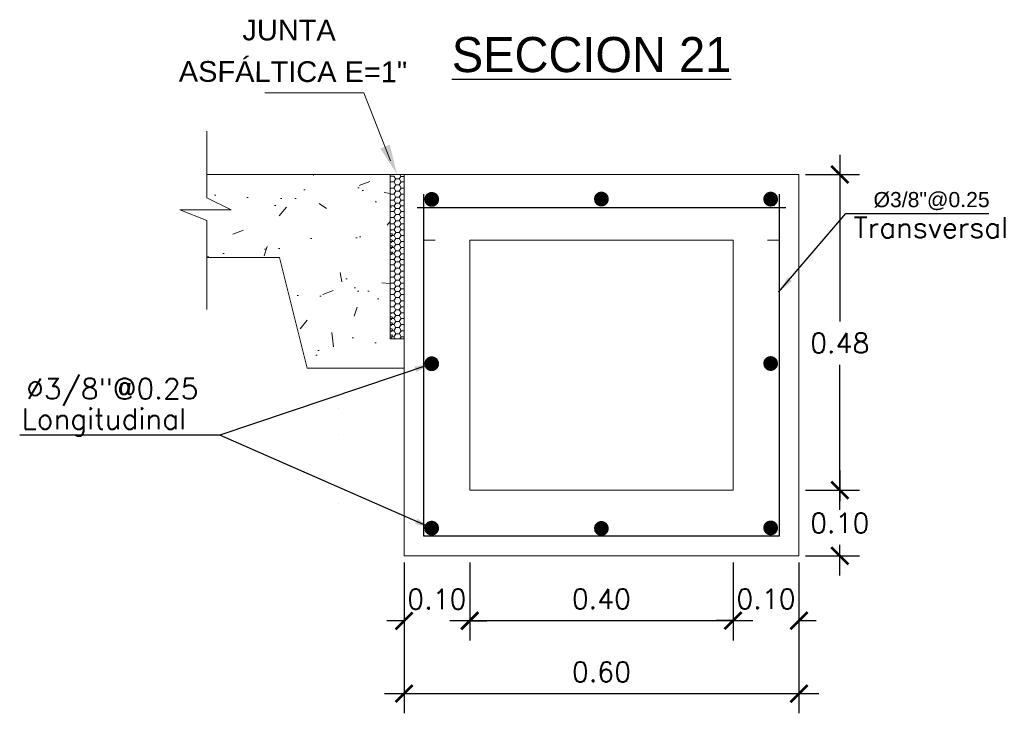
# Model space of a CAD drawing. Header units: millimetres. Extents: x -8931983 to 9630244, y 4 to 18563053.
# Tile 316 of 329: x 349716.77 to 349718.27, y 9282016.27 to 9282017.33. Entities that reach past the tile are written whole.
import ezdxf

# ---------------------------------------------------------------- set-up
doc = ezdxf.new("R2010")
doc.units = ezdxf.units.MM
doc.linetypes.add('ACAD_ISO02W100', pattern=[15, 12, -3])
doc.linetypes.add('DASHED2', pattern=[0.375, 0.25, -0.125])
for name, color, linetype, lineweight in [('0.2', 32, 'ACAD_ISO02W100', 0), ('cotas', 1, 'Continuous', 15), ('linea fina 01', 189, 'Continuous', 0), ('PROYECCIONES-INT', 1, 'DASHED2', 5), ('TEXTO', 255, 'Continuous', 5)]:
    doc.layers.add(name, color=color, linetype=linetype, lineweight=lineweight)
doc.layers.add('TEX', color=3, linetype='Continuous')
doc.styles.add('COTAS', font='arial.ttf')
doc.styles.add('MtXpl_Arial_Black', font='txt')
doc.styles.add('ROMANS', font='ROMANS.shx')
doc.styles.add('ROMANS-DIM', font='romans.shx')
doc.styles.add('VANO', font='swissl.ttf', dxfattribs={"height": 0.2})
doc.dimstyles.new('1-25V', dxfattribs={"dimscale": 0.2, "dimtxt": 0.18, "dimasz": 0.13, "dimexe": 0.18, "dimexo": 0.15, "dimgap": 0.1, "dimtad": 0, "dimtih": 1, "dimtoh": 1, "dimzin": 0, "dimdsep": 46, "dimtxsty": 'COTAS', "dimcen": 0.09, "dimadec": 0, "dimazin": 0, "dimtfac": 1, "dimtmove": 2, "dimatfit": 3, "dimfxl": 1, "dimtolj": 1, "dimtzin": 0, "dimarcsym": 0})
doc.dimstyles.new('20_METRIC  ARCHITECTURAL', dxfattribs={"dimscale": 0.2, "dimtxt": 0.03, "dimasz": 0.13, "dimexe": 0.15, "dimexo": 0.05, "dimgap": 0.09, "dimtad": 1, "dimtih": 1, "dimtoh": 1, "dimzin": 0, "dimdsep": 46, "dimtxsty": 'ROMANS-DIM', "dimblk": 'ARCHTICK', "dimcen": 2, "dimdle": 0.15, "dimclrd": 9, "dimclre": 9, "dimadec": 0, "dimazin": 0, "dimtfac": 1, "dimtix": 1, "dimtofl": 0, "dimtmove": 0, "dimatfit": 3, "dimfxl": 1, "dimfrac": 2, "dimtolj": 1, "dimtzin": 0, "dimarcsym": 0})

# ---------------------------------------------------------------- blocks, each defined once
blk = doc.blocks.new('_ArchTick')
at = {"color": 0, "linetype": 'ByBlock', "const_width": 0.15}
blk.add_lwpolyline([(-0.5, -0.5), (0.5, 0.5)], dxfattribs=at)
blk = doc.blocks.new('*D3198')
at = {"color": 9, "lineweight": -2, "transparency": 16777216}
for p, q in [((349717.3550517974, 9282016.501738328), (349717.3550517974, 9282016.272311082)), ((349717.9550517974, 9282016.501738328), (349717.9550517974, 9282016.272311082)), ((349717.3250517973, 9282016.302311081), (349717.9850517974, 9282016.302311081))]:
    blk.add_line(p, q, dxfattribs=at)
at = {"layer": 'Defpoints', "color": 0, "lineweight": 30, "transparency": 16777216}
for p in [(349717.3550517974, 9282016.511738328, 5186.962977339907), (349717.9550517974, 9282016.511738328, 5186.962977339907), (349717.9550517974, 9282016.302311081)]:
    blk.add_point(p, dxfattribs=at)
at = {"color": 9, "lineweight": -2, "transparency": 16777216, "xscale": 0.026, "yscale": 0.026, "zscale": 0.026, "rotation": 180}
blk.add_blockref('_ArchTick', (349717.3550517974, 9282016.302311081), dxfattribs=at)
at = {"color": 9, "lineweight": -2, "transparency": 16777216, "xscale": 0.026, "yscale": 0.026, "zscale": 0.026}
blk.add_blockref('_ArchTick', (349717.9550517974, 9282016.302311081), dxfattribs=at)
at = {"color": 0, "lineweight": 0, "transparency": 16777216, "insert": (349717.6550517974, 9282016.335311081), "char_height": 0.03, "attachment_point": 5, "style": 'ROMANS-DIM'}
blk.add_mtext('\\A1;0.60', dxfattribs=at)
blk = doc.blocks.new('*D3199')
at = {"color": 9, "lineweight": -2, "transparency": 16777216}
for p, q in [((349718.0171083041, 9282017.121738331), (349718.0171083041, 9282016.8684146)), ((349717.9650517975, 9282017.091738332), (349718.0471083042, 9282017.091738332)), ((349718.0171083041, 9282016.581738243), (349718.0171083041, 9282016.802414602)), ((349717.9650516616, 9282016.611738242), (349718.0471083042, 9282016.611738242))]:
    blk.add_line(p, q, dxfattribs=at)
at = {"layer": 'Defpoints', "color": 0, "lineweight": 30, "transparency": 16777216}
for p in [(349717.9550517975, 9282017.091738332, 5186.962977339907), (349717.9550516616, 9282016.611738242, 5186.962977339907), (349718.0171083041, 9282016.611738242)]:
    blk.add_point(p, dxfattribs=at)
at = {"color": 9, "lineweight": -2, "transparency": 16777216, "xscale": 0.026, "yscale": 0.026, "zscale": 0.026}
for p, rotation in [((349718.0171083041, 9282017.091738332), 90), ((349718.0171083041, 9282016.611738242), 270)]:
    blk.add_blockref('_ArchTick', p, dxfattribs=dict(at, rotation=rotation))
at = {"color": 0, "lineweight": 0, "transparency": 16777216, "insert": (349718.0171083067, 9282016.835414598), "char_height": 0.03, "attachment_point": 5, "style": 'ROMANS-DIM'}
blk.add_mtext('\\A1;0.48', dxfattribs=at)
blk = doc.blocks.new('*D3200')
at = {"color": 9, "lineweight": -2, "transparency": 16777216}
for p, q in [((349718.017108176, 9282016.641738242), (349718.017108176, 9282016.59473833)), ((349717.9650516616, 9282016.611738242), (349718.047108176, 9282016.611738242)), ((349718.017108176, 9282016.481738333), (349718.017108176, 9282016.528738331)), ((349717.9650516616, 9282016.511738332), (349718.047108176, 9282016.511738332))]:
    blk.add_line(p, q, dxfattribs=at)
at = {"layer": 'Defpoints', "color": 0, "lineweight": 30, "transparency": 16777216}
for p in [(349717.9550516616, 9282016.611738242), (349717.9550516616, 9282016.511738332), (349718.017108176, 9282016.511738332)]:
    blk.add_point(p, dxfattribs=at)
at = {"color": 9, "lineweight": -2, "transparency": 16777216, "xscale": 0.026, "yscale": 0.026, "zscale": 0.026}
for p, rotation in [((349718.017108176, 9282016.611738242), 90), ((349718.017108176, 9282016.511738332), 270)]:
    blk.add_blockref('_ArchTick', p, dxfattribs=dict(at, rotation=rotation))
at = {"color": 0, "lineweight": 0, "transparency": 16777216, "insert": (349718.0171081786, 9282016.561738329), "char_height": 0.03, "attachment_point": 5, "style": 'ROMANS-DIM'}
blk.add_mtext('\\A1;0.10', dxfattribs=at)
blk = doc.blocks.new('*D3201')
at = {"color": 9, "lineweight": -2, "transparency": 16777216}
for p, q in [((349717.3550517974, 9282016.50173833), (349717.3550517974, 9282016.382887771)), ((349717.4547721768, 9282016.50173833), (349717.4547721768, 9282016.382887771)), ((349717.3550517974, 9282016.41288777), (349717.3290517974, 9282016.41288777)), ((349717.4547721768, 9282016.41288777), (349717.4807721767, 9282016.41288777))]:
    blk.add_line(p, q, dxfattribs=at)
at = {"layer": 'Defpoints', "color": 0, "lineweight": 30, "transparency": 16777216}
for p in [(349717.3550517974, 9282016.51173833, 5186.962977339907), (349717.4547721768, 9282016.51173833, 5186.962977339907), (349717.4547721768, 9282016.41288777)]:
    blk.add_point(p, dxfattribs=at)
at = {"color": 9, "lineweight": -2, "transparency": 16777216, "xscale": 0.026, "yscale": 0.026, "zscale": 0.026}
blk.add_blockref('_ArchTick', (349717.3550517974, 9282016.41288777), dxfattribs=at)
at = {"color": 9, "lineweight": -2, "transparency": 16777216, "xscale": 0.026, "yscale": 0.026, "zscale": 0.026, "rotation": 180}
blk.add_blockref('_ArchTick', (349717.4547721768, 9282016.41288777), dxfattribs=at)
at = {"color": 0, "lineweight": 0, "transparency": 16777216, "insert": (349717.404911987, 9282016.44588777), "char_height": 0.03, "attachment_point": 5, "style": 'ROMANS-DIM'}
blk.add_mtext('\\A1;0.10', dxfattribs=at)
blk = doc.blocks.new('*D3202')
at = {"color": 9, "lineweight": -2, "transparency": 16777216}
for p, q in [((349717.4547721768, 9282016.501738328), (349717.4547721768, 9282016.383309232)), ((349717.8550517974, 9282016.501738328), (349717.8550517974, 9282016.383309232)), ((349717.4247721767, 9282016.413309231), (349717.8850517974, 9282016.413309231))]:
    blk.add_line(p, q, dxfattribs=at)
at = {"layer": 'Defpoints', "color": 0, "lineweight": 30, "transparency": 16777216}
for p in [(349717.4547721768, 9282016.511738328, 10373.92595467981), (349717.8550517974, 9282016.511738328, 5186.962977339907), (349717.8550517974, 9282016.413309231)]:
    blk.add_point(p, dxfattribs=at)
at = {"color": 9, "lineweight": -2, "transparency": 16777216, "xscale": 0.026, "yscale": 0.026, "zscale": 0.026, "rotation": 180}
blk.add_blockref('_ArchTick', (349717.4547721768, 9282016.413309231), dxfattribs=at)
at = {"color": 9, "lineweight": -2, "transparency": 16777216, "xscale": 0.026, "yscale": 0.026, "zscale": 0.026}
blk.add_blockref('_ArchTick', (349717.8550517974, 9282016.413309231), dxfattribs=at)
at = {"color": 0, "lineweight": 0, "transparency": 16777216, "insert": (349717.654911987, 9282016.446309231), "char_height": 0.03, "attachment_point": 5, "style": 'ROMANS-DIM'}
blk.add_mtext('\\A1;0.40', dxfattribs=at)
blk = doc.blocks.new('*D3203')
at = {"color": 9, "lineweight": -2, "transparency": 16777216}
for p, q in [((349717.8550517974, 9282016.501738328), (349717.8550517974, 9282016.383309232)), ((349717.9550517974, 9282016.501738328), (349717.9550517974, 9282016.383309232)), ((349717.8550517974, 9282016.413309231), (349717.8290517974, 9282016.413309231)), ((349717.9550517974, 9282016.413309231), (349717.9810517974, 9282016.413309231))]:
    blk.add_line(p, q, dxfattribs=at)
at = {"layer": 'Defpoints', "color": 0, "lineweight": 30, "transparency": 16777216}
for p in [(349717.8550517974, 9282016.511738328, 5186.962977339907), (349717.9550517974, 9282016.511738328, 5186.962977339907), (349717.9550517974, 9282016.413309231)]:
    blk.add_point(p, dxfattribs=at)
at = {"color": 9, "lineweight": -2, "transparency": 16777216, "xscale": 0.026, "yscale": 0.026, "zscale": 0.026}
blk.add_blockref('_ArchTick', (349717.8550517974, 9282016.413309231), dxfattribs=at)
at = {"color": 9, "lineweight": -2, "transparency": 16777216, "xscale": 0.026, "yscale": 0.026, "zscale": 0.026, "rotation": 180}
blk.add_blockref('_ArchTick', (349717.9550517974, 9282016.413309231), dxfattribs=at)
at = {"color": 0, "lineweight": 0, "transparency": 16777216, "insert": (349717.9050517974, 9282016.446309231), "char_height": 0.03, "attachment_point": 5, "style": 'ROMANS-DIM'}
blk.add_mtext('\\A1;0.10', dxfattribs=at)
blk = doc.blocks.new('TEXTO 1')
at = {"layer": 'linea fina 01', "ltscale": 0.1}
for p, q in [((-0.0508167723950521, 0.1241394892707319), (-0.2010398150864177, 0.1241394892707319)), ((-0.0100357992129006, 0.0209258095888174), (-0.0508167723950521, 0.1241394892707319))]:
    blk.add_line(p, q, dxfattribs=at)
blk.add_solid([(-0.02553807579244, 0.0394717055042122), (0, 0), (-0.0113560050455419, 0.0456207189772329)], dxfattribs=at)
at = {"layer": '0.2', "color": 251, "true_color": 0x636466, "style": 'VANO', "oblique": 359.9999999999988}
for s, p in [('JUNTA', (-0.235123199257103, 0.2039847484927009, -5186.962977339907)), ('ASFÁLTICA E=1"', (-0.331776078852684, 0.1410587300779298, -5186.962977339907))]:
    blk.add_text(s, height=0.0314999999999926, rotation=359.8799999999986, dxfattribs=at).set_placement(p)
blk = doc.blocks.new('junta asfaltica')
at = {"lineweight": 0}
h = blk.add_hatch(dxfattribs=at)
h.set_pattern_fill('AR-CONC', scale=0.01, style=0)
h.set_pattern_definition([(50, (-0.1189008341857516, -0.0700673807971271), (0.1639662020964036, -0.0143451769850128), [0.017145, -0.188595]), (355, (-0.1189008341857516, -0.0700673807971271), (-0.0317190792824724, 0.1719511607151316), [0.013716, -0.150876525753]), (100.4514446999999, (-0.1052370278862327, -0.0712628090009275), (0.1322471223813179, 0.1576059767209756), [0.01457100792, -0.1602812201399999]), (46.1842, (-0.1189008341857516, -0.0243473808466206), (0.2439711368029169, -0.0378380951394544), [0.0257175, -0.2828925]), (96.6355576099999, (-0.0985699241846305, -0.0275005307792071), (0.2136637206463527, 0.2226835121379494), [0.021856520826, -0.240422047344]), (351.18415117, (-0.1189008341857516, -0.0243473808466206), (0.2136637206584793, 0.2226835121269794), [0.020573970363, -0.226313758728]), (21, (-0.0960408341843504, -0.0357773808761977), (0.1364529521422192, -0.0920386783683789), [0.017145, -0.188595]), (326, (-0.0960408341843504, -0.0357773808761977), (0.0556218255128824, 0.1657691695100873), [0.013716, -0.150876]), (71.45144499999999, (-0.0846697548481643, -0.0434472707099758), (0.1920747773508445, 0.0737304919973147), [0.01457100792, -0.16028094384]), (37.5, (-0.1189008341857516, -0.0700673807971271), (0.0027797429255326, 0.0760995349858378), [0, -0.1490472, 0, -0.153162, 0, -0.1514475]), (7.499999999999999, (-0.1189008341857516, -0.0700673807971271), (0.0601376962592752, 0.0901625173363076), [0, -0.0873252, 0, -0.1456182, 0, -0.0577215]), (327.5, (-0.1698786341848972, -0.0700673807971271), (0.1220315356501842, -0.0051558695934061), [0, -0.05715, 0, -0.178308, 0, -0.236601]), (317.5, (-0.1927386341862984, -0.0700673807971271), (0.1333162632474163, 0.0228838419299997), [0, -0.074295, 0, -0.1184148, 0, -0.168021])])
h.paths.add_polyline_path([(-0.0210516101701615, 2.68221356e-08), (-0.2996047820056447, 2.68221356e-08), (-0.2996047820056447, -0.0354425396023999), (-0.2629513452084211, -0.0536842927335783), (-0.3405718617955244, -0.0536842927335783), (-0.2996047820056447, -0.0698087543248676), (-0.2996047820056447, -0.1263088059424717), (-0.1894634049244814, -0.1263088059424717), (-0.1473604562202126, -0.2947206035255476), (-0.0210516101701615, -0.2947206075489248)])
h = blk.add_hatch(dxfattribs=at)
h.set_pattern_fill('HONEY', scale=0.0187124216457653, angle=180, style=0)
h.set_pattern_definition([(360, (-1344.435306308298, 712.0165321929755), (0.0080206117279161, -0.0046307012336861), [0.0053470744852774, -0.0106941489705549]), (240, (-1344.435306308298, 712.0165321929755), (-0.0080206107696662, -0.0046307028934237), [0.0053470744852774, -0.0106941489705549]), (300, (-1344.435306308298, 712.0165321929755), (9.5825e-10, -0.0092614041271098), [-0.0106941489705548, 0.0053470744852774])])
h.paths.add_polyline_path([(-0.0210514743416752, -0.0843195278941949), (-0.0210514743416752, -0.1264220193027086), (-0.0160414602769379, -0.1264220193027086), (-0.0160414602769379, -0.0843195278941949)])
h = blk.add_hatch(dxfattribs=at)
h.set_pattern_fill('HONEY', scale=0.0187124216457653, angle=180, style=0)
h.set_pattern_definition([(360, (-1344.435306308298, 711.8902233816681), (0.0080206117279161, -0.0046307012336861), [0.0053470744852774, -0.0106941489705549]), (240, (-1344.435306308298, 711.8902233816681), (-0.0080206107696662, -0.0046307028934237), [0.0053470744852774, -0.0106941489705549]), (300, (-1344.435306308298, 711.8902233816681), (9.5825e-10, -0.0092614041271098), [-0.0106941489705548, 0.0053470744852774])])
h.paths.add_polyline_path([(-0.0210514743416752, -0.2106283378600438), (-0.0210514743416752, -0.2527308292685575), (-0.0160414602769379, -0.2527308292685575), (-0.0160414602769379, -0.2106283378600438)])
at = {"color": 7, "linetype": 'ByBlock', "lineweight": 0}
for p, q in [((-0.2996047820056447, 0.0657418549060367), (-0.2996047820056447, -0.0354425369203)), ((-0.2996047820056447, -0.0354425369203), (-0.2629513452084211, -0.0536842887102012)), ((-0.2629513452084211, -0.0536842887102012), (-0.3405718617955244, -0.0536842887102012)), ((-0.3405718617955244, -0.0536842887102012), (-0.2996047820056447, -0.0698087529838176)), ((-0.2996047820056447, -0.0698087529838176), (-0.2996047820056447, -0.2053593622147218))]:
    blk.add_line(p, q, dxfattribs=at)
at = {"color": 7, "lineweight": 0}
for p, q in [((-0.2996047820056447, 2.81631856e-08), (-0.0210516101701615, 2.81631856e-08)), ((-0.0210514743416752, 0), (0, 0)), ((-0.0210514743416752, 0), (-0.0210514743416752, -0.25)), ((-0.0066348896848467, 0), (-0.0049328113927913, -0.0029480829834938)), ((-1.357866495e-07, -0.2947206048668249), (-1.357866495e-07, 0)), ((-0.0210515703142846, -0.010682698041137), (-0.0205355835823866, -0.0115764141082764)), ((-0.020682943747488, -0.0112982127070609), (-0.0210515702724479, -0.0119366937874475)), ((-0.0148197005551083, -0.0027724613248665), (-0.0210514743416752, -0.0027724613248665)), ((-0.0203683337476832, -0.0113096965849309), (-0.0150212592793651, -0.0113096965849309)), ((-0.0126623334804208, -0.0066675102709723), (-0.0153358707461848, -0.0112982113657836)), ((-0.0151885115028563, -0.0115764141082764), (-0.0125149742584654, -0.0162071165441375)), ((-0.0148361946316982, -0.0029252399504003), (-0.0125149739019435, -0.0069457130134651)), ((-0.0123477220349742, -0.0066789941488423), (-0.0070006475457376, -0.0066789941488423)), ((-0.0051546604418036, -0.0029252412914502), (-0.0073152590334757, -0.0066675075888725)), ((-0.0046417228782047, -0.0112982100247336), (-0.0073152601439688, -0.0159289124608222)), ((-0.0071679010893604, -0.0069457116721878), (-0.0044943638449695, -0.0115764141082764)), ((-0.0051235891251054, -0.0029047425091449), (2.09184e-11, -0.0029047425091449)), ((-0.0043271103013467, -0.0113096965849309), (-9.55119503e-08, -0.0113096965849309)), ((-0.0210515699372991, -0.0199441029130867), (-0.0205355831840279, -0.0208378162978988)), ((-0.0206829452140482, -0.0205596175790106), (-0.0210515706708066, -0.0211980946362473)), ((-0.0210515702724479, -0.0292055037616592), (-0.0205355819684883, -0.0300992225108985)), ((-0.0206829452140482, -0.0298210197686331), (-0.0210515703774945, -0.0304594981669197)), ((-0.0203683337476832, -0.0205710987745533), (-0.0150212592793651, -0.0205710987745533)), ((-0.0203683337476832, -0.0298325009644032), (-0.0150212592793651, -0.0298325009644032)), ((-0.0126623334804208, -0.0159289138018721), (-0.0153358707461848, -0.0205596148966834)), ((-0.012662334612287, -0.0251903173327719), (-0.0153358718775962, -0.0298210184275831)), ((-0.0151885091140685, -0.0208378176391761), (-0.0125149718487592, -0.0254685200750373)), ((-0.0123477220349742, -0.0159403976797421), (-0.0070006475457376, -0.0159403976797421)), ((-0.0123477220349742, -0.0252017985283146), (-0.0070006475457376, -0.0252017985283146)), ((-0.0046417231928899, -0.0205596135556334), (-0.0073152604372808, -0.0251903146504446)), ((-0.0046417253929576, -0.0298210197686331), (-0.0073152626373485, -0.0344517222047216)), ((-0.0071678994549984, -0.0162071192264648), (-0.004494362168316, -0.0208378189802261)), ((-0.0071678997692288, -0.0254685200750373), (-0.0044943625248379, -0.0300992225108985)), ((-0.0043271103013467, -0.0205710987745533), (-9.55119503e-08, -0.0205710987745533)), ((-0.0043271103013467, -0.0298325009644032), (-9.55537871e-08, -0.0298325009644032)), ((-0.0210515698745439, -0.038466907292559), (-0.0205355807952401, -0.0393606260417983)), ((-0.0206829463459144, -0.0390824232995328), (-0.0210515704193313, -0.0397208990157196)), ((-0.0203683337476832, -0.0390939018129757), (-0.0150212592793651, -0.0390939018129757)), ((-0.012662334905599, -0.0344517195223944), (-0.0153358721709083, -0.0390824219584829)), ((-0.0151885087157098, -0.0300992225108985), (-0.0125149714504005, -0.0347299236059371)), ((-0.0151885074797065, -0.0393606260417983), (-0.0125149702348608, -0.0439913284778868)), ((-0.0125149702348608, -0.0439913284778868), (-0.014899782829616, -0.0475884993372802)), ((-0.0123477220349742, -0.0344632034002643), (-0.0070006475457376, -0.0344632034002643)), ((-0.0123477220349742, -0.0437246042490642), (-0.0070006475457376, -0.0437246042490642)), ((-0.0046417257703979, -0.0390824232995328), (-0.0073152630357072, -0.043713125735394)), ((-0.007167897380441, -0.034729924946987), (-0.004494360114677, -0.0393606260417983)), ((-0.0069412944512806, -0.0439446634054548), (-0.0051814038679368, -0.0474320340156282)), ((-0.0043271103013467, -0.0390939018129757), (-9.55537871e-08, -0.0390939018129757)), ((-0.0210515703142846, -0.0557221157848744), (-0.0205355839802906, -0.0566158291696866)), ((-0.020682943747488, -0.056337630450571), (-0.0210515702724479, -0.056976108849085)), ((-0.0149139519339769, -0.0477837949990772), (-0.0206632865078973, -0.0477837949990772)), ((-0.0203683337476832, -0.056349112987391), (-0.0150212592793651, -0.056349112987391)), ((-0.0126623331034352, -0.0517069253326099), (-0.0153358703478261, -0.0563376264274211)), ((-0.0151885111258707, -0.0566158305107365), (-0.0125149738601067, -0.061246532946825)), ((-0.0148361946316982, -0.0479646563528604), (-0.0125149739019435, -0.0519851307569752)), ((-0.0123477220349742, -0.0517184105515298), (-0.0070006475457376, -0.0517184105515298)), ((-0.0051546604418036, -0.0479646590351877), (-0.0073152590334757, -0.0517069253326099)), ((-0.0046417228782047, -0.0563376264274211), (-0.0073152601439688, -0.0609683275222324)), ((-0.0071679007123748, -0.0519851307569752), (-0.0044943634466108, -0.0566158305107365)), ((-0.0052986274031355, -0.0476877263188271), (2.09184e-11, -0.0476877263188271)), ((-0.0043271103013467, -0.056349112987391), (-9.55119503e-08, -0.056349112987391)), ((-0.0210515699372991, -0.0649835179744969), (-0.0205355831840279, -0.0658772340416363)), ((-0.0206829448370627, -0.0655990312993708), (-0.0210515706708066, -0.0662375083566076)), ((-0.0210515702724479, -0.0742449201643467), (-0.0205355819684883, -0.075138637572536)), ((-0.0203683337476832, -0.0656105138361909), (-0.0150212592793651, -0.0656105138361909)), ((-0.0126623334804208, -0.0609683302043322), (-0.0153358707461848, -0.0655990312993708)), ((-0.012662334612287, -0.0702297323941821), (-0.0153358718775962, -0.0748604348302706)), ((-0.015188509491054, -0.0658772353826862), (-0.0125149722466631, -0.0705079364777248)), ((-0.0123477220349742, -0.0609798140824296), (-0.0070006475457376, -0.0609798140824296)), ((-0.0123477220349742, -0.0702412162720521), (-0.0070006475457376, -0.0702412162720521)), ((-0.0046417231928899, -0.0655990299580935), (-0.0073152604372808, -0.0702297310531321)), ((-0.0071678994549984, -0.061246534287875), (-0.004494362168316, -0.0658772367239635)), ((-0.0071678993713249, -0.0705079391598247), (-0.0044943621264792, -0.075138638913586)), ((-0.0043271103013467, -0.0656105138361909), (-9.55119503e-08, -0.0656105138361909)), ((-0.0206829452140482, -0.0748604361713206), (-0.0210515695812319, -0.0754989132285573)), ((-0.0210515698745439, -0.0835063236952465), (-0.0206477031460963, -0.0842058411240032)), ((-0.0206829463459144, -0.084121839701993), (-0.0207314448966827, -0.0842058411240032)), ((-0.0203683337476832, -0.0748719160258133), (-0.0150212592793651, -0.0748719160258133)), ((-0.0203683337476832, -0.0841333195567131), (-0.0150212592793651, -0.0841333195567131)), ((-0.012662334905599, -0.0794911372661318), (-0.0153358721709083, -0.0841218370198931)), ((-0.0126623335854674, -0.088061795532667), (-0.0153358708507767, -0.0926924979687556)), ((-0.0151885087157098, -0.075138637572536), (-0.0125149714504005, -0.0797693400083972)), ((-0.0148361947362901, -0.0843195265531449), (-0.0125149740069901, -0.0883399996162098)), ((-0.0123477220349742, -0.0795026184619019), (-0.0070006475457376, -0.0795026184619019)), ((-0.0123477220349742, -0.088073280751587), (-0.0070006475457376, -0.088073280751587)), ((-0.0046417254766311, -0.0748604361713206), (-0.0073152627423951, -0.0794911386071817)), ((-0.0051546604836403, -0.0843195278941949), (-0.0073152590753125, -0.0880617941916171)), ((-0.0071678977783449, -0.0797693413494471), (-0.0046064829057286, -0.0842058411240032)), ((-0.0071679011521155, -0.0883399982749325), (-0.0044943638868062, -0.0929706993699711)), ((-0.0043271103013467, -0.0748719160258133), (-9.55537871e-08, -0.0748719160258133)), ((-0.0043271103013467, -0.0841333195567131), (-9.55537871e-08, -0.0841333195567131)), ((-0.0210515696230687, -0.0920769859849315), (-0.0205355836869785, -0.092970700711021)), ((-0.0206829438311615, -0.0926924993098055), (-0.0210515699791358, -0.0933309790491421)), ((-0.0210515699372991, -0.1013383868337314), (-0.0205355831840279, -0.1022321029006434)), ((-0.0206829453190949, -0.101953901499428), (-0.0210515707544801, -0.1025923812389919)), ((-0.0203683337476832, -0.0927039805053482), (-0.0150212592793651, -0.0927039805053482)), ((-0.0203683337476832, -0.101965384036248), (-0.0150212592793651, -0.101965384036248)), ((-0.0126623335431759, -0.0973232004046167), (-0.0153358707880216, -0.101953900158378)), ((-0.015188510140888, -0.092970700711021), (-0.0125149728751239, -0.0976014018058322)), ((-0.015188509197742, -0.1022321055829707), (-0.0125149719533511, -0.1068628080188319)), ((-0.0123477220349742, -0.0973346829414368), (-0.0070006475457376, -0.0973346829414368)), ((-0.0046417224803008, -0.0926924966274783), (-0.0073152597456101, -0.0973231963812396)), ((-0.0046417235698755, -0.1019538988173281), (-0.0073152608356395, -0.1065846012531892)), ((-0.0071678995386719, -0.0976014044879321), (-0.0044943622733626, -0.1022321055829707)), ((-0.0043271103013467, -0.0927039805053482), (-9.55119503e-08, -0.0927039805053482)), ((-0.0043271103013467, -0.101965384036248), (-9.55119503e-08, -0.101965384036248)), ((-0.0210515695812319, -0.1105997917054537), (-0.0205355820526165, -0.1114935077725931)), ((-0.0206829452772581, -0.1112153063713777), (-0.0210515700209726, -0.1118537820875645)), ((-0.0203683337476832, -0.1112267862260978), (-0.0150212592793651, -0.1112267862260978)), ((-0.0126623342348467, -0.1065846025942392), (-0.0153358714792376, -0.1112153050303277)), ((-0.0126623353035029, -0.115846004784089), (-0.015335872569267, -0.1204767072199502)), ((-0.0151885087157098, -0.1114935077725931), (-0.0125149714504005, -0.1161242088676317)), ((-0.0123477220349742, -0.1065960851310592), (-0.0070006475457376, -0.1065960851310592)), ((-0.0123477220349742, -0.115857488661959), (-0.0070006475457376, -0.115857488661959)), ((-0.0046417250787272, -0.1112153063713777), (-0.0073152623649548, -0.115846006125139)), ((-0.0071678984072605, -0.1068628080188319), (-0.0044943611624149, -0.1114935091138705)), ((-0.0071678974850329, -0.1161242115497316), (-0.0044943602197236, -0.1207549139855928)), ((-0.0043271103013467, -0.1112267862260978), (-9.55537871e-08, -0.1112267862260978)), ((-0.1894634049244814, -0.1263088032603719), (-0.2996047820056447, -0.1263088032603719)), ((-0.1473604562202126, -0.2947206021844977), (-0.1894634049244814, -0.1263088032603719)), ((-0.0210515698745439, -0.1198611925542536), (-0.0205355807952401, -0.1207549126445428)), ((-0.0206829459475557, -0.1204767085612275), (-0.0210515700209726, -0.121115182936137)), ((-0.0148197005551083, -0.1290812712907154), (-0.0210514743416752, -0.1290812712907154)), ((-0.0203683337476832, -0.1204881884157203), (-0.0150212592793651, -0.1204881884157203)), ((-0.0126623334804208, -0.1329763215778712), (-0.0153358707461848, -0.1376070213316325)), ((-0.0151885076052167, -0.1207549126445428), (-0.0125149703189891, -0.1253856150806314)), ((-0.0148361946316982, -0.1292340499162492), (-0.0125149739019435, -0.133254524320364)), ((-0.0129228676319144, -0.1255586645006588), (-0.0148348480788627, -0.1288070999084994)), ((-0.0123477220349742, -0.1251188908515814), (-0.0070006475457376, -0.1251188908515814)), ((-0.0123477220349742, -0.1329878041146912), (-0.0070006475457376, -0.1329878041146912)), ((-0.0073218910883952, -0.1251188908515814), (-0.0049328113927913, -0.1292568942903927)), ((-0.0046417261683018, -0.1204767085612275), (-0.0073152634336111, -0.1251074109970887)), ((-0.0051546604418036, -0.1292340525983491), (-0.0073152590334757, -0.1329763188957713)), ((-0.0071679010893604, -0.1332545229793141), (-0.0044943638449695, -0.1378852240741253)), ((-0.0051235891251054, -0.1292135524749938), (2.09184e-11, -0.1292135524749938)), ((-0.0043271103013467, -0.1204881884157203), (-9.55537871e-08, -0.1204881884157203)), ((-0.0210515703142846, -0.1369915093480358), (-0.0205355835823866, -0.1378852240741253)), ((-0.020682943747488, -0.1376070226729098), (-0.0210515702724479, -0.1382455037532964)), ((-0.0210515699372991, -0.1462529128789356), (-0.0205355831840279, -0.1471466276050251)), ((-0.0206829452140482, -0.1468684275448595), (-0.0210515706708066, -0.1475069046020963)), ((-0.0203683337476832, -0.1376185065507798), (-0.0150212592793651, -0.1376185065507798)), ((-0.0203683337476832, -0.1468799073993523), (-0.0150212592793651, -0.1468799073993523)), ((-0.0126623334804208, -0.142237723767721), (-0.0153358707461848, -0.1468684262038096)), ((-0.0151885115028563, -0.1378852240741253), (-0.0125149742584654, -0.1425159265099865)), ((-0.0151885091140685, -0.147146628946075), (-0.0125149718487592, -0.1517773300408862)), ((-0.0123477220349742, -0.1422492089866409), (-0.0070006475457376, -0.1422492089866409)), ((-0.0046417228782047, -0.1376070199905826), (-0.0073152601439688, -0.1422377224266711)), ((-0.0046417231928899, -0.1468684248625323), (-0.0073152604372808, -0.1514991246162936)), ((-0.0071678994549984, -0.1425159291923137), (-0.004494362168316, -0.1471466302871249)), ((-0.0043271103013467, -0.1376185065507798), (-9.55119503e-08, -0.1376185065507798)), ((-0.0043271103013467, -0.1468799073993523), (-9.55119503e-08, -0.1468799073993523)), ((-0.0210515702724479, -0.1555143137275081), (-0.0205355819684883, -0.1564080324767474)), ((-0.0206829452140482, -0.156129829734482), (-0.0210515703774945, -0.156768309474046)), ((-0.0203683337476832, -0.1561413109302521), (-0.0150212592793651, -0.1561413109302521)), ((-0.012662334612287, -0.1514991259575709), (-0.0153358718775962, -0.156129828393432)), ((-0.012662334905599, -0.1607605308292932), (-0.0153358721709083, -0.1653912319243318)), ((-0.0151885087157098, -0.1564080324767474), (-0.0125149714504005, -0.1610387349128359)), ((-0.0123477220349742, -0.1515106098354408), (-0.0070006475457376, -0.1515106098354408)), ((-0.0123477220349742, -0.1607720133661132), (-0.0070006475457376, -0.1607720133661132)), ((-0.0046417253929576, -0.156129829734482), (-0.0073152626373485, -0.1607605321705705)), ((-0.0071678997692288, -0.1517773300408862), (-0.0044943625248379, -0.1564080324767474)), ((-0.007167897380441, -0.1610387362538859), (-0.004494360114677, -0.1656694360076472)), ((-0.0043271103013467, -0.1561413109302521), (-9.55537871e-08, -0.1561413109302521)), ((-0.0210515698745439, -0.1647757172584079), (-0.0205355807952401, -0.1656694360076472)), ((-0.0206829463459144, -0.1653912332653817), (-0.0210515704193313, -0.1660297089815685)), ((-0.0149139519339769, -0.1740926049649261), (-0.0206632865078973, -0.1740926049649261)), ((-0.0203683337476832, -0.1654027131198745), (-0.0150212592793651, -0.1654027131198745)), ((-0.0126623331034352, -0.1780157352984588), (-0.0153358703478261, -0.18264643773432)), ((-0.0151885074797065, -0.1656694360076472), (-0.0125149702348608, -0.1703001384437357)), ((-0.0125149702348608, -0.1703001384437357), (-0.014899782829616, -0.1738973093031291)), ((-0.0148361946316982, -0.1742734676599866), (-0.0125149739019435, -0.1782939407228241)), ((-0.0123477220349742, -0.1700334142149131), (-0.0070006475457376, -0.1700334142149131)), ((-0.0123477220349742, -0.1780272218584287), (-0.0070006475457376, -0.1780272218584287)), ((-0.0046417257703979, -0.1653912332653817), (-0.0073152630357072, -0.1700219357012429)), ((-0.0051546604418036, -0.1742734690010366), (-0.0073152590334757, -0.1780157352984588)), ((-0.0071679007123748, -0.1782939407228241), (-0.0044943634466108, -0.1829246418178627)), ((-0.0069412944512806, -0.1702534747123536), (-0.0051814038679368, -0.1737408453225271)), ((-0.0052986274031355, -0.173996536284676), (2.09184e-11, -0.173996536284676)), ((-0.0043271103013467, -0.1654027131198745), (-9.55537871e-08, -0.1654027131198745)), ((-0.0210515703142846, -0.1820309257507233), (-0.0205355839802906, -0.1829246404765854)), ((-0.020682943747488, -0.1826464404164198), (-0.0210515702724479, -0.1832849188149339)), ((-0.0210515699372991, -0.1912923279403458), (-0.0205355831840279, -0.1921860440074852)), ((-0.0206829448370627, -0.1919078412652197), (-0.0210515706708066, -0.1925463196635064)), ((-0.0203683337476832, -0.1826579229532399), (-0.0150212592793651, -0.1826579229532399)), ((-0.0203683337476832, -0.1919193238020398), (-0.0150212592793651, -0.1919193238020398)), ((-0.0126623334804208, -0.1872771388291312), (-0.0153358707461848, -0.1919078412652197)), ((-0.0151885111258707, -0.1829246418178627), (-0.0125149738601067, -0.1875553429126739)), ((-0.015188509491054, -0.1921860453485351), (-0.0125149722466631, -0.1968167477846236)), ((-0.0123477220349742, -0.1872886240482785), (-0.0070006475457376, -0.1872886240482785)), ((-0.0046417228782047, -0.18264643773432), (-0.0073152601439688, -0.1872771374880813)), ((-0.0046417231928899, -0.1919078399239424), (-0.0073152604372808, -0.196538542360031)), ((-0.0071678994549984, -0.1875553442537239), (-0.004494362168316, -0.1921860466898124)), ((-0.0043271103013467, -0.1826579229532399), (-9.55119503e-08, -0.1826579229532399)), ((-0.0043271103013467, -0.1919193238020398), (-9.55119503e-08, -0.1919193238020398)), ((-0.0210515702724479, -0.2005537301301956), (-0.0205355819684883, -0.2014474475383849)), ((-0.0206829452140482, -0.2011692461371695), (-0.0210515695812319, -0.2018077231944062)), ((-0.0203683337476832, -0.2011807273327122), (-0.0150212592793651, -0.2011807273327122)), ((-0.012662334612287, -0.1965385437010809), (-0.0153358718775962, -0.2011692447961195)), ((-0.012662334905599, -0.2057999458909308), (-0.0153358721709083, -0.2104306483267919)), ((-0.0151885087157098, -0.2014474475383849), (-0.0125149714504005, -0.2060781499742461)), ((-0.0123477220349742, -0.196550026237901), (-0.0070006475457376, -0.196550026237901)), ((-0.0123477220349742, -0.2058114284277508), (-0.0070006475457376, -0.2058114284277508)), ((-0.0046417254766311, -0.2011692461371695), (-0.0073152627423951, -0.2057999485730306)), ((-0.0071678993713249, -0.1968167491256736), (-0.0044943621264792, -0.2014474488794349)), ((-0.0071678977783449, -0.206078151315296), (-0.0046064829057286, -0.2105146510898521)), ((-0.0043271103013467, -0.2011807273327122), (-9.55537871e-08, -0.2011807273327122)), ((-0.0210515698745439, -0.2098151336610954), (-0.0206477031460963, -0.2105146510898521)), ((-0.0210515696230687, -0.2183857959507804), (-0.0205355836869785, -0.2192795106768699)), ((-0.0206829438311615, -0.2190013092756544), (-0.0210515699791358, -0.219639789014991)), ((-0.0206829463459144, -0.2104306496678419), (-0.0207314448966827, -0.2105146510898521)), ((-0.0203683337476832, -0.210442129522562), (-0.0150212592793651, -0.210442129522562)), ((-0.0203683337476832, -0.2190127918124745), (-0.0150212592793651, -0.2190127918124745)), ((-0.0126623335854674, -0.2143706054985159), (-0.0153358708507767, -0.2190013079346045)), ((-0.0126623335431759, -0.2236320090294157), (-0.0153358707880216, -0.2282627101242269)), ((-0.015188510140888, -0.2192795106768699), (-0.0125149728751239, -0.2239102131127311)), ((-0.0148361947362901, -0.2106283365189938), (-0.0125149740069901, -0.2146488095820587)), ((-0.0123477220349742, -0.2143820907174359), (-0.0070006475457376, -0.2143820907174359)), ((-0.0123477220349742, -0.2236434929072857), (-0.0070006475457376, -0.2236434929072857)), ((-0.0051546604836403, -0.2106283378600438), (-0.0073152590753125, -0.214370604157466)), ((-0.0046417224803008, -0.2190013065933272), (-0.0073152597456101, -0.2236320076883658)), ((-0.0071679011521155, -0.2146488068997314), (-0.0044943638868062, -0.21927950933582)), ((-0.0071678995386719, -0.223910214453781), (-0.0044943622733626, -0.2285409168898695)), ((-0.0043271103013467, -0.210442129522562), (-9.55537871e-08, -0.210442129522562)), ((-0.0043271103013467, -0.2190127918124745), (-9.55119503e-08, -0.2190127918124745)), ((-0.0210515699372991, -0.2276471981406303), (-0.0205355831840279, -0.2285409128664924)), ((-0.0206829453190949, -0.2282627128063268), (-0.0210515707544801, -0.2289011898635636)), ((-0.0210515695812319, -0.2369086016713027), (-0.0205355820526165, -0.2378023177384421)), ((-0.0206829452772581, -0.2375241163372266), (-0.0210515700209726, -0.2381625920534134)), ((-0.0203683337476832, -0.2282741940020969), (-0.0150212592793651, -0.2282741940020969)), ((-0.0203683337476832, -0.2375355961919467), (-0.0150212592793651, -0.2375355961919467)), ((-0.0126623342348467, -0.2328934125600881), (-0.0153358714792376, -0.2375241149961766)), ((-0.015188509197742, -0.2285409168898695), (-0.0125149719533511, -0.2331716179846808)), ((-0.0151885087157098, -0.2378023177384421), (-0.0125149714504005, -0.2424330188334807)), ((-0.0123477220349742, -0.2329048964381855), (-0.0070006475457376, -0.2329048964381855)), ((-0.0046417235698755, -0.228262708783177), (-0.0073152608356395, -0.2328934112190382)), ((-0.0046417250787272, -0.2375241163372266), (-0.0073152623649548, -0.2421548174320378)), ((-0.0071678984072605, -0.2331716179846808), (-0.0044943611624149, -0.2378023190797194)), ((-0.0043271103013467, -0.2282741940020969), (-9.55119503e-08, -0.2282741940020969)), ((-0.0043271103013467, -0.2375355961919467), (-9.55537871e-08, -0.2375355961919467)), ((-0.0210515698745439, -0.2461700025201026), (-0.0205355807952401, -0.2470637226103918)), ((-0.0206829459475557, -0.2467855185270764), (-0.0210515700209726, -0.2474239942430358)), ((-0.0210514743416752, -0.25), (-1.357866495e-07, -0.25)), ((-0.0203683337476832, -0.2467969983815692), (-0.0150212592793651, -0.2467969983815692)), ((-0.0126623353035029, -0.2421548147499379), (-0.015335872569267, -0.2467855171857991)), ((-0.0151885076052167, -0.2470637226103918), (-0.0134932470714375, -0.25)), ((-0.0123477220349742, -0.2421662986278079), (-0.0070006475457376, -0.2421662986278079)), ((-0.0071678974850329, -0.2424330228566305), (-0.0044943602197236, -0.2470637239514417)), ((-0.0046417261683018, -0.2467855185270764), (-0.0064976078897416, -0.25)), ((-0.0043271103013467, -0.2467969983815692), (-9.55537871e-08, -0.2467969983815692)), ((-1.357866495e-07, -0.2947206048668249), (-0.1473604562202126, -0.2947206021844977))]:
    blk.add_line(p, q, dxfattribs=at)
blk.add_blockref('TEXTO 1', (-0.0105257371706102, 0), dxfattribs=at)
blk = doc.blocks.new('*U2891')
at = {"color": 5, "const_width": 0.01125}
blk.add_lwpolyline([(-0.0056249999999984, 0, 1), (0.0056249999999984, 0, 1)], format="xyb", close=True, dxfattribs=at)
blk = doc.blocks.new('*U2890')
at = {"layer": 'cotas', "color": 0, "linetype": 'ByBlock', "lineweight": -2}
blk.add_blockref('*U2891', (0, 0), dxfattribs=at)
at = {"layer": 'cotas', "color": 0, "linetype": 'ByBlock', "lineweight": -2, "transparency": 16777216}
for p in [(0.25, 0), (0.5, 0)]:
    blk.add_blockref('*U2891', p, dxfattribs=at)
blk = doc.blocks.new('*U2889')
at = {"color": 5, "const_width": 0.01125}
blk.add_lwpolyline([(-0.0056249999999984, 0, 1), (0.0056249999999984, 0, 1)], format="xyb", close=True, dxfattribs=at)
blk = doc.blocks.new('*U2892')
at = {"layer": 'cotas', "color": 0, "linetype": 'ByBlock', "lineweight": -2}
blk.add_blockref('*U2889', (0, 0), dxfattribs=at)
blk = doc.blocks.new('*U2886')
at = {"color": 5, "const_width": 0.01125}
blk.add_lwpolyline([(-0.0056249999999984, 0, 1), (0.0056249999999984, 0, 1)], format="xyb", close=True, dxfattribs=at)
blk = doc.blocks.new('*U2885')
at = {"layer": 'cotas', "color": 0, "linetype": 'ByBlock', "lineweight": -2}
blk.add_blockref('*U2886', (0, 0), dxfattribs=at)
at = {"layer": 'cotas', "color": 0, "linetype": 'ByBlock', "lineweight": -2, "transparency": 16777216}
for p in [(0.25, 0), (0.5, 0)]:
    blk.add_blockref('*U2886', p, dxfattribs=at)
blk = doc.blocks.new('*U2887')
at = {"color": 5, "const_width": 0.01125}
blk.add_lwpolyline([(-0.0056249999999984, 0, 1), (0.0056249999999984, 0, 1)], format="xyb", close=True, dxfattribs=at)
blk = doc.blocks.new('*U2888')
at = {"layer": 'cotas', "color": 0, "linetype": 'ByBlock', "lineweight": -2}
blk.add_blockref('*U2887', (0, 0), dxfattribs=at)

msp = doc.modelspace()

# ---------------------------------------------------------------- linework, layer by layer
at = {"color": 84, "lineweight": 0}
for p, q in [((349717.3550515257, 9282017.091738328, 10373.92595467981), (349717.9550516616, 9282017.091738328, 10373.92595467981)), ((349717.3550516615, 9282017.091738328, 10373.92595467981), (349717.3550516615, 9282016.511738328, 10373.92595467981)), ((349717.9550516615, 9282016.511738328, 10373.92595467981), (349717.9550516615, 9282017.091738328, 10373.92595467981)), ((349717.3850517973, 9282016.991738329, 10373.92595467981), (349717.4022182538, 9282016.991738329, 10373.92595467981)), ((349717.4550517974, 9282016.611738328, 10373.92595467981), (349717.4550517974, 9282016.991738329, 10373.92595467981)), ((349717.4550517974, 9282016.991738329, 10373.92595467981), (349717.8550517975, 9282016.991738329, 10373.92595467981)), ((349717.8550517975, 9282016.991738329, 10373.92595467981), (349717.8550517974, 9282016.611738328, 10373.92595467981)), ((349717.90708112, 9282016.991738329, 10373.92595467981), (349717.9250517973, 9282016.991738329, 10373.92595467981)), ((349717.4550517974, 9282016.61173833, 10373.92595467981), (349717.8550517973, 9282016.611738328, 10373.92595467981)), ((349717.3550516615, 9282016.511738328, 10373.92595467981), (349717.9550516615, 9282016.511738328, 10373.92595467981))]:
    msp.add_line(p, q, dxfattribs=at)
at = {"color": 6, "lineweight": 30}
for p, q in [((349717.3550515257, 9282017.04173833, 10373.92595467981), (349717.3550516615, 9282017.04173833, 10373.92595467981)), ((349717.3750516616, 9282017.04173833, 10373.92595467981), (349717.9350516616, 9282017.04173833, 10373.92595467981))]:
    msp.add_line(p, q, dxfattribs=at)
at = {"lineweight": 0}
for p, q in [((349717.2550517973, 9282016.736215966, 10373.92595467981), (349717.255051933, 9282016.736215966, 10373.92595467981)), ((349717.255051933, 9282016.697017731, 10373.92595467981), (349717.2550517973, 9282016.697017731, 10373.92595467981))]:
    msp.add_line(p, q, dxfattribs=at)
at = {"color": 172, "lineweight": 0}
msp.add_line((349717.2550517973, 9282016.591738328, 10373.92595467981), (349717.2550517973, 9282016.591738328, 10373.92595467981), dxfattribs=at)
msp.add_line((349717.2550517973, 9282016.591738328, 10373.92595467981), (349717.2550517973, 9282016.591738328, 10373.92595467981), dxfattribs=at)
at = {"color": 6, "lineweight": 30, "elevation": 10373.92595467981}
msp.add_lwpolyline([(349717.9250517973, 9282017.061738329), (349717.9250517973, 9282016.541738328), (349717.3850517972, 9282016.541738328), (349717.3850517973, 9282017.061738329)], dxfattribs=at)
at = {"layer": 'PROYECCIONES-INT'}
msp.add_line((349717.9152155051, 9282017.045329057, 10373.92595467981), (349717.9178000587, 9282017.043869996, 10373.92595467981), dxfattribs=at)

# ---------------------------------------------------------------- block references
at = {"color": 84, "lineweight": 0}
msp.add_blockref('junta asfaltica', (349717.3550517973, 9282017.091738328, 10373.92595467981), dxfattribs=at)
at = {"layer": 'cotas'}
for name, p, rotation in [('*U2890', (349717.3970237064, 9282016.553896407, 10373.92595467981), 89.99999999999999), ('*U2888', (349717.6548526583, 9282017.05439732, 10373.92595467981), 270), ('*U2885', (349717.9120947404, 9282016.55428867, 10373.92595467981), 89.99999999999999), ('*U2892', (349717.6548526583, 9282016.553456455, 10373.92595467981), 270)]:
    msp.add_blockref(name, p, dxfattribs=dict(at, rotation=rotation))

# ---------------------------------------------------------------- texts
at = {"layer": 'cotas', "insert": (349718.2448655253, 9282017.051270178, 10373.92595467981), "char_height": 0.02304, "attachment_point": 6, "style": 'COTAS'}
msp.add_mtext('Ø3/8"@0.25', dxfattribs=at)
at = {"layer": 'TEX', "color": 7, "linetype": 'Continuous', "lineweight": 5, "char_height": 0.0313, "style": 'ROMANS'}
for s, insert, attachment_point in [('Transversal', (349718.0381048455, 9282017.026831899, 10373.92595467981), 1), ('Ø3/8"@0.25', (349717.0424884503, 9282016.76075995, 10373.92595467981), 6), ('Longitudinal', (349716.7740942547, 9282016.735639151, 10373.92595467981), 1)]:
    msp.add_mtext(s, dxfattribs=dict(at, insert=insert, attachment_point=attachment_point))
at = {"layer": 'TEXTO', "color": 18, "lineweight": -3, "true_color": 0x000000, "style": 'MtXpl_Arial_Black'}
msp.add_text('%%USECCION 21', height=0.0534103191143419, dxfattribs=at).set_placement((349717.4275791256, 9282017.247436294))

# ---------------------------------------------------------------- dimensions: what is measured, and where the dimension line sits
at = {"lineweight": 0}
for base, p1, p2, picture, middle in [((349718.0171083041, 9282016.611738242, 5186.962977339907), (349717.9550517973, 9282017.091738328, 10373.92595467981), (349717.9550516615, 9282016.611738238, 10373.92595467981), '*D3199', (349718.0171083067, 9282016.835414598, 5186.962977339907)), ((349718.017108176, 9282016.511738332, 10373.92595467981), (349717.9550516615, 9282016.611738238, 10373.92595467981), (349717.9550516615, 9282016.511738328, 10373.92595467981), '*D3200', (349718.0171081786, 9282016.561738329, 10373.92595467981))]:
    dim = msp.add_linear_dim(base=base, p1=p1, p2=p2, angle=90, dimstyle='20_METRIC  ARCHITECTURAL', override={"dimtxt": 0.15}, dxfattribs=at)
    dim.commit()
    dim.dimension.update_dxf_attribs({"geometry": picture, "text_midpoint": middle, "dimtype": 160})
for base, p1, p2, picture, middle in [((349717.9550517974, 9282016.302311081, 5186.962977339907), (349717.3550517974, 9282016.511738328, 10373.92595467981), (349717.9550517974, 9282016.511738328, 10373.92595467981), '*D3198', (349717.6550517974, 9282016.302311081, 5186.962977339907)), ((349717.8550517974, 9282016.413309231, 5186.962977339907), (349717.4547721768, 9282016.511738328, 15560.88893201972), (349717.8550517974, 9282016.511738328, 10373.92595467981), '*D3202', (349717.654911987, 9282016.413309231, 5186.962977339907))]:
    dim = msp.add_linear_dim(base=base, p1=p1, p2=p2, dimstyle='20_METRIC  ARCHITECTURAL', override={"dimtxt": 0.15}, dxfattribs=at)
    dim.commit()
    dim.dimension.update_dxf_attribs({"geometry": picture, "text_midpoint": middle, "dimtype": 160})
for base, p1, p2, picture, middle in [((349717.4547721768, 9282016.41288777, 5186.962977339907), (349717.3550517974, 9282016.51173833, 10373.92595467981), (349717.4547721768, 9282016.51173833, 10373.92595467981), '*D3201', (349717.404911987, 9282016.44588777, 5186.962977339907)), ((349717.9550517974, 9282016.413309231, 5186.962977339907), (349717.8550517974, 9282016.511738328, 10373.92595467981), (349717.9550517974, 9282016.511738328, 10373.92595467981), '*D3203', (349717.9050517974, 9282016.446309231, 5186.962977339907))]:
    dim = msp.add_linear_dim(base=base, p1=p1, p2=p2, dimstyle='20_METRIC  ARCHITECTURAL', override={"dimtxt": 0.15}, dxfattribs=at)
    dim.commit()
    dim.dimension.update_dxf_attribs({"geometry": picture, "text_midpoint": middle})

# ---------------------------------------------------------------- leaders
at = {"layer": 'cotas'}
msp.add_leader([(349717.9242269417, 9282016.91266897, 10373.92595467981), (349718.0262421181, 9282017.032273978, 10373.92595467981), (349718.2435833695, 9282017.032273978, 10373.92595467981)], dimstyle='1-25V', override={"dimgap": 0.1, "dimtad": 0}, dxfattribs=at)
for points in [[(349717.3970237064, 9282016.803896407, 10373.92595467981), (349717.0749291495, 9282016.695137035, 10373.92595467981), (349716.7709733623, 9282016.695137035, 10373.92595467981)], [(349717.3970237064, 9282016.553896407, 10373.92595467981), (349717.0749291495, 9282016.695137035, 10373.92595467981)]]:
    msp.add_leader(points, dimstyle='1-25V', dxfattribs=at)

doc.saveas('drawing.dxf')
